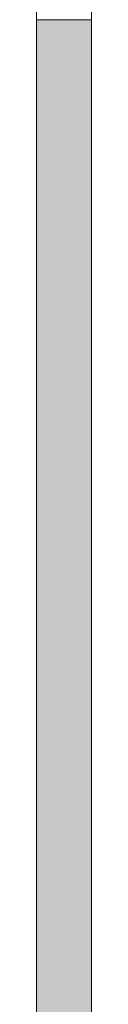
# Model space of a CAD drawing. Header units: inches. Extents: x 15 to 546804, y -66 to 267312.
# Tile 323 of 478: x 428017 to 428117, y 136369 to 138156. Entities that reach past the tile are written whole.
import ezdxf

# ---------------------------------------------------------------- set-up
doc = ezdxf.new("R2010")
doc.units = ezdxf.units.IN
doc.header["$MEASUREMENT"] = 0

msp = doc.modelspace()

# ---------------------------------------------------------------- hatches: boundary and pattern name
at = {"lineweight": 20}
h = msp.add_hatch(color=7, dxfattribs=at)
h.dxf.hatch_style = 1
h.paths.add_polyline_path([(428017.1, 135110), (428117.1, 135110), (428117.1, 138155.7), (428017.1, 138155.7)])

# ---------------------------------------------------------------- linework, layer by layer
at = {"color": 7, "lineweight": 20}
for p, q in [((428017.1, 142155.7, 3000), (428017.1, 135105.7, 3000)), ((428117.1, 135105.7, 3000), (428117.1, 142155.7, 3000)), ((428017.1, 139084.7, 2500), (428017.1, 138155.7, 2500)), ((428117.1, 139084.7, 2500), (428117.1, 138155.7, 2500)), ((428117.1, 138155.7, 300), (428017.1, 138155.7, 300)), ((428017.1, 138155.7, 300), (428017.1, 135105.7, 300)), ((428017.1, 138155.7, 300), (428017.1, 138155.7, 2500)), ((428017.1, 138155.7, 2500), (428117.1, 138155.7, 2500)), ((428017.1, 138155.7, 300), (428017.1, 135110, 300)), ((428117.1, 135105.7, 300), (428117.1, 138155.7, 300)), ((428117.1, 138155.7, 300), (428117.1, 138155.7, 2500)), ((428117.1, 135110, 300), (428117.1, 138155.7, 300))]:
    msp.add_line(p, q, dxfattribs=at)
for points, invisible_edges in [([(428017.1, 138155.7, 2500), (428017.1, 135105.7, 3000), (428017.1, 142155.7, 3000)], 13), ([(428017.1, 138155.7, 2500), (428017.1, 142155.7, 3000), (428017.1, 139084.7, 2500)], 3), ([(428117.1, 135105.7, 3000), (428017.1, 142155.7, 3000), (428017.1, 135105.7, 3000)], 1), ([(428017.1, 142155.7, 3000), (428117.1, 135105.7, 3000), (428117.1, 142155.7, 3000)], 1), ([(428117.1, 138155.7, 2500), (428117.1, 142155.7, 3000), (428117.1, 135105.7, 3000)], 13), ([(428117.1, 142155.7, 3000), (428117.1, 138155.7, 2500), (428117.1, 139084.7, 2500)], 13), ([(428117.1, 139084.7, 2500), (428017.1, 138155.7, 2500), (428017.1, 139084.7, 2500)], 1), ([(428017.1, 138155.7, 2500), (428117.1, 139084.7, 2500), (428117.1, 138155.7, 2500)], 1), ([(428017.1, 135105.7, 3000), (428017.1, 138155.7, 2500), (428017.1, 135105.7, 300)], 3), ([(428017.1, 138155.7, 300), (428017.1, 135105.7, 300), (428017.1, 138155.7, 2500)], 2), ([(428017.1, 138155.7, 2500), (428117.1, 138155.7, 300), (428017.1, 138155.7, 300)], 1), ([(428117.1, 138155.7, 300), (428017.1, 138155.7, 2500), (428117.1, 138155.7, 2500)], 1), ([(428117.1, 138155.7, 300), (428017.1, 135105.7, 300), (428017.1, 138155.7, 300)], 1), ([(428017.1, 135105.7, 300), (428117.1, 138155.7, 300), (428117.1, 135105.7, 300)], 1), ([(428117.1, 138155.7, 300), (428117.1, 135105.7, 3000), (428117.1, 135105.7, 300)], 1), ([(428117.1, 135105.7, 3000), (428117.1, 138155.7, 300), (428117.1, 138155.7, 2500)], 13)]:
    msp.add_3dface(points, dxfattribs=dict(at, invisible_edges=invisible_edges))

doc.saveas('drawing.dxf')
